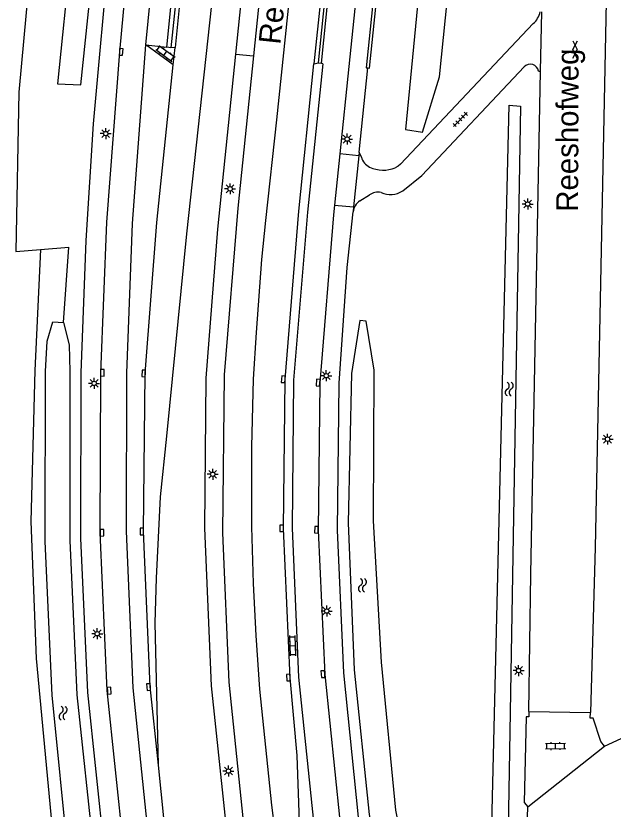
# Model space of a CAD drawing. Extents: x 125000 to 129004, y 397500 to 399008.
# Drawn here: x 127622.8 to 127690.9, y 398162.8 to 398253.1 of the extents above; entities that cross this region are included whole.
import ezdxf

# ---------------------------------------------------------------- set-up
doc = ezdxf.new("R2010")
doc.units = 0
for name, color, linetype in [('gg-afsc-muur', 7, 'Continuous'), ('gg-anno-openbare ruimte label', 7, 'Continuous'), ('gg-knt-verharding', 7, 'Continuous'), ('gg-knt-verharding nz', 7, 'Continuous'), ('gg-kntw-bovenkant insteek waterloop', 7, 'Continuous'), ('gt-grn-groengrens', 7, 'Continuous'), ('gt-grn-vlakafsluiter', 7, 'Continuous'), ('gt-symb-gesloten verharding', 7, 'Continuous'), ('gt-symb-klinker verharding', 7, 'Continuous'), ('gt-symb-kolk', 7, 'Continuous'), ('gt-symb-lichtmast', 7, 'Continuous'), ('gt-symb-tegel verharding', 7, 'Continuous'), ('gt-symb-watersymbool', 7, 'Continuous')]:
    doc.layers.add(name, color=color, linetype=linetype)

# ---------------------------------------------------------------- blocks, each defined once
blk = doc.blocks.new('gt0-LMAST')
at = {"layer": 'gt-symb-lichtmast'}
for p, q in [((-0.182, 0.173), (-0.447, 0.438)), ((-0.005, 0.246), (-0.005, 0.621)), ((0.172, 0.173), (0.437, 0.438)), ((-0.255, -0.004), (-0.63, -0.004)), ((-0.182, -0.181), (-0.447, -0.446)), ((-0.005, -0.254), (-0.005, -0.629)), ((0.437, -0.446), (0.172, -0.181)), ((0.245, -0.004), (0.62, -0.004))]:
    blk.add_line(p, q, dxfattribs=at)
blk.add_circle((-0.005, -0.004), 0.25, dxfattribs=at)
blk = doc.blocks.new('gt0-GESVH1')
at = {"layer": 'gt-symb-gesloten verharding'}
for p, q in [((-0.992, -0.261), (0.008, 0.239)), ((0.008, -0.261), (-0.992, 0.239)), ((0.008, 0.239), (1.008, -0.261)), ((1.008, 0.239), (0.008, -0.261))]:
    blk.add_line(p, q, dxfattribs=at)
blk = doc.blocks.new('gt0-WA')
at = {"layer": 'gt-symb-watersymbool'}
for centre, start, end in [((-0.323, 0.022), 28.07249, 151.92751), ((0.427, 0.422), 208.07248, 331.92751), ((-0.323, -0.428), 28.07249, 151.92751), ((0.427, -0.028), 208.07248, 331.92751)]:
    blk.add_arc(centre, 0.425, start, end, dxfattribs=at)
blk = doc.blocks.new('gt0-KL1')
at = {"layer": 'gt-symb-klinker verharding'}
for p, q in [((-1.15, 0.3), (1.15, 0.3)), ((-1, -0.3), (-1, 0.3)), ((-0.5, 0.3), (-0.5, 0.45)), ((0, -0.3), (0, 0.3)), ((0.5, 0.3), (0.5, 0.45)), ((1, -0.3), (1, 0.3)), ((-1.15, -0.3), (1.15, -0.3)), ((-0.5, -0.45), (-0.5, -0.3)), ((0.5, -0.45), (0.5, -0.3))]:
    blk.add_line(p, q, dxfattribs=at)
blk = doc.blocks.new('gt0-TEG1')
at = {"layer": 'gt-symb-tegel verharding'}
for p, q in [((-1.125, 0), (1.125, 0)), ((-0.9, -0.25), (-0.9, 0.25)), ((-0.45, -0.25), (-0.45, 0.25)), ((0, -0.25), (0, 0.25)), ((0.45, -0.25), (0.45, 0.25)), ((0.9, -0.25), (0.9, 0.25))]:
    blk.add_line(p, q, dxfattribs=at)
blk = doc.blocks.new('gt0-KOLK')
at = {"layer": 'gt-symb-kolk'}
blk.add_lwpolyline([(0, 0), (0.375, 0), (0.375, 0.4), (-0.375, 0.4), (-0.375, 0), (0, 0)], dxfattribs=at)

msp = doc.modelspace()

# ---------------------------------------------------------------- linework, layer by layer
at = {"layer": 'gg-afsc-muur'}
for p, q in [((127657.637, 398247.739), (127667.928, 398346.945)), ((127640.004, 398249.59), (127641.033, 398259.461)), ((127640.458, 398249.52), (127640.004, 398249.59)), ((127657.298, 398247.796), (127657.637, 398247.739)), ((127662.757, 398247.216), (127662.947, 398247.206))]:
    msp.add_line(p, q, dxfattribs=at)
for points in [[(127657.298, 398247.796), (127661.573, 398289.499), (127665.501, 398327.127), (127665.774, 398331.128), (127666.006, 398332.974), (127666.155, 398332.955), (127667.605, 398347.024)], [(127673.678, 398345.54), (127672.549, 398340.82), (127668.578, 398303.525), (127662.757, 398247.216)], [(127646.614, 398320.761), (127645.33, 398305.834), (127644.476, 398291.253), (127643.063, 398274.098), (127640.458, 398249.52)], [(127662.947, 398247.206), (127663.121, 398247.197), (127668.818, 398302.091)]]:
    msp.add_lwpolyline(points, dxfattribs=at)
at = {"layer": 'gg-knt-verharding'}
for p, q in [((127660.305, 398348.808), (127649.882, 398248.575)), ((127667.094, 398347.149), (127656.778, 398247.674)), ((127648.302, 398320.616), (127640.956, 398249.532)), ((127637.635, 398249.839), (127638.554, 398259.729)), ((127682.636, 398246.837), (127682.767, 398253.602)), ((127640.751, 398247.566), (127637.635, 398249.839)), ((127637.635, 398249.839), (127640.004, 398249.59)), ((127640.956, 398249.532), (127640.458, 398249.52)), ((127640.751, 398247.566), (127640.956, 398249.532)), ((127647.893, 398248.769), (127649.882, 398248.575)), ((127656.778, 398247.674), (127657.298, 398247.796)), ((127660.777, 398247.372), (127659.753, 398237.429)), ((127661.955, 398237.629), (127662.947, 398247.206)), ((127682.412, 398246.841), (127682.636, 398246.837)), ((127662.202, 398237.05), (127661.955, 398237.629)), ((127659.753, 398237.429), (127659.151, 398231.577)), ((127662.011, 398232.071), (127663.115, 398232.743)), ((127681.308, 398173.88), (127688.316, 398173.758)), ((127681.176, 398163.031), (127689.924, 398169.937)), ((127680.697, 398146.318), (127681.176, 398163.031))]:
    msp.add_line(p, q, dxfattribs=at)
for points in [[(127647.893, 398248.769), (127649.783, 398267.33), (127658.298, 398349.298)], [(127671.052, 398346.182), (127667.371, 398311.306), (127660.777, 398247.372)], [(127630.829, 398227.551), (127631.659, 398240.826), (127633.52, 398261.324), (127635.753, 398283.292), (127636.416, 398293.304)], [(127638.429, 398290.156), (127638.2, 398286.248), (127637.603, 398279.349), (127636.006, 398264.275), (127634.608, 398249.056), (127633.126, 398229.646), (127632.443, 398212.487), (127632.393, 398194.269), (127633.19, 398176.297), (127635.075, 398158.219), (127637.757, 398141.649), (127641.505, 398124.243)], [(127690.241, 398260.432), (127688.857, 398192.58), (127688.316, 398173.758)], [(127681.805, 398252.269), (127666.672, 398236.261), (127666.393, 398236.02), (127666.067, 398235.842)], [(127644.42, 398125.055), (127642.156, 398134.787), (127640.611, 398142.66), (127638.049, 398158.56), (127636.174, 398176.579), (127635.399, 398194.429), (127635.436, 398212.42), (127636.115, 398229.469), (127637.635, 398249.839)], [(127649.551, 398143.694), (127649.284, 398144.974), (127646.932, 398159.55), (127645.109, 398176.792), (127644.337, 398194.788), (127644.507, 398211.859), (127645.826, 398228.855), (127647.893, 398248.769)], [(127639.051, 398167.763), (127638.122, 398176.741), (127637.338, 398194.42), (127637.546, 398212.416), (127638.882, 398229.595), (127640.751, 398247.566)], [(127655.15, 398161.313), (127654.877, 398168.865), (127654.071, 398177.734), (127653.307, 398194.739), (127653.495, 398211.729), (127655.061, 398230.904), (127656.778, 398247.674)], [(127657.817, 398247.694), (127656.044, 398230.791), (127654.46, 398211.634), (127654.292, 398194.76), (127655.031, 398177.81), (127656.759, 398161.358)], [(127666.921, 398233.214), (127669.101, 398234.95), (127680.763, 398247.32)], [(127681.308, 398173.88), (127681.531, 398189.539), (127682.636, 398246.837)], [(127659.151, 398231.577), (127659.036, 398230.463), (127657.462, 398211.344), (127657.27, 398194.492), (127658.021, 398178.097), (127659.733, 398161.463), (127662.82, 398146.766), (127668.679, 398127.091)], [(127670.73, 398127.667), (127664.943, 398147.308), (127661.857, 398161.865), (127660.191, 398178.304), (127659.486, 398194.564), (127659.65, 398211.297), (127660.594, 398224.493), (127661.249, 398230.817)], [(127638.66, 398126.688), (127635.615, 398141.267), (127632.911, 398157.979), (127631.016, 398176.048), (127630.228, 398193.62), (127630.239, 398212.48), (127630.829, 398227.551)], [(127681.308, 398173.88), (127681.307, 398173.268), (127680.976, 398173.262), (127680.775, 398163.528), (127681.176, 398163.031)], [(127689.924, 398169.937), (127689.497, 398170.454), (127688.638, 398173.143), (127688.298, 398173.121), (127688.316, 398173.758)], [(127689.924, 398169.937), (127692.337, 398171.044), (127695.772, 398171.441)], [(127642.673, 398142.247), (127642.579, 398142.717), (127639.979, 398158.785), (127639.051, 398167.763)]]:
    msp.add_lwpolyline(points, dxfattribs=at)
for centre, radius, start, end in [((127680.129, 398254.139), 2.512, 311.87067, 347.7391), ((127681.469, 398246.673), 0.958, 10.12181, 137.48324), ((127663.876, 398237.487), 1.73, 194.63694, 245.0041), ((127664.691, 398239.094), 3.531, 244.03868, 292.94232), ((127664.089, 398231.442), 1.625, 77.44292, 126.79966), ((127665.523, 398235.231), 2.454, 243.86279, 304.71896), ((127663.191, 398230.495), 1.969, 126.83216, 170.59747)]:
    msp.add_arc(centre, radius, start, end, dxfattribs=at)
at = {"layer": 'gg-knt-verharding nz'}
for p, q in [((127661.955, 398237.629), (127661.909, 398237.188)), ((127661.909, 398237.188), (127659.753, 398237.429)), ((127661.909, 398237.188), (127661.307, 398231.371)), ((127659.151, 398231.577), (127661.307, 398231.371)), ((127661.307, 398231.371), (127661.249, 398230.817))]:
    msp.add_line(p, q, dxfattribs=at)
for points in [[(127639.051, 398167.763), (127638.681, 398183.987), (127638.824, 398189.09), (127639.299, 398198.362), (127640.026, 398205.238), (127642.31, 398228.328), (127646.009, 398262.5), (127647.951, 398281.493), (127649.754, 398298.464), (127655.07, 398350.087), (127655.371, 398352.148)], [(127663.904, 398350.056), (127663.418, 398346.209), (127662.649, 398338.687), (127662.023, 398332.296), (127660.546, 398318.423), (127659.145, 398304.617), (127652.538, 398241.285), (127651.255, 398229.829), (127650.829, 398225.387), (127650.194, 398217.051), (127649.851, 398211.746), (127649.666, 398204.045), (127649.674, 398194.919), (127649.872, 398188.487), (127650.172, 398182.546), (127650.57, 398176.445), (127651.935, 398163.198), (127652.634, 398157.888), (127653.958, 398148.85), (127654.81, 398144.801)], [(127649.882, 398248.575), (127648.094, 398231.246), (127646.567, 398212.262), (127646.346, 398194.243), (127647.096, 398177.213), (127648.843, 398160.307), (127651.388, 398144.478), (127651.468, 398144.098)]]:
    msp.add_lwpolyline(points, dxfattribs=at)
at = {"layer": 'gg-kntw-bovenkant insteek waterloop'}
for points in [[(127673.632, 398299.568), (127672.497, 398294.381), (127667.232, 398240.217), (127669.157, 398239.897), (127671.099, 398246.203), (127675.93, 398293.682), (127675.694, 398297.4)], [(127627.562, 398245.412), (127630.227, 398245.298), (127634.696, 398288.209), (127634.154, 398290.549), (127633.043, 398290.679), (127631.981, 398288.979), (127627.562, 398245.412)], [(127679.069, 398242.965), (127680.356, 398242.864), (127678.847, 398155.999), (127676.965, 398156.266), (127679.069, 398242.965)], [(127634.916, 398122.632), (127631.31, 398140.458), (127628.789, 398157.069), (127626.936, 398175.752), (127626.132, 398193.243), (127626.187, 398212.64), (127626.368, 398216.097), (127627.033, 398218.274), (127628.219, 398218.208)], [(127628.219, 398218.208), (127628.861, 398215.68), (127628.955, 398212.624), (127628.955, 398193.356), (127629.759, 398175.787), (127631.705, 398157.62), (127634.386, 398141.024), (127638.277, 398123.276)], [(127662.749, 398218.371), (127662.013, 398218.449), (127661.079, 398212.384), (127660.703, 398195.392), (127661.376, 398178.627), (127663.075, 398162.159), (127666.089, 398148.106), (127671.144, 398131.987), (127673.39, 398132.51), (127668.978, 398148.749), (127666.146, 398162.645), (127664.483, 398179.515), (127663.58, 398195.622), (127663.647, 398212.791), (127662.749, 398218.371)]]:
    msp.add_lwpolyline(points, dxfattribs=at)
at = {"layer": 'gt-grn-groengrens'}
for p in [(127625.599, 398226.517), (127628.219, 398218.208)]:
    msp.add_line(p, (127628.855, 398226.786), dxfattribs=at)
for points in [[(127634.484, 398360.204), (127630.974, 398354.939), (127628.008, 398333.367), (127623.766, 398303.383), (127627.822, 398295.225), (127623.157, 398244.435), (127622.799, 398226.286), (127625.599, 398226.517)], [(127625.599, 398226.517), (127624.961, 398212.743), (127624.516, 398195.527), (127625.11, 398179.943), (127627.336, 398156.494), (127632.68, 398126.03)]]:
    msp.add_lwpolyline(points, dxfattribs=at)
at = {"layer": 'gt-grn-vlakafsluiter'}
msp.add_line((127657.817, 398247.694), (127657.637, 398247.739), dxfattribs=at)

# ---------------------------------------------------------------- block references
at = {"layer": 'gt-symb-gesloten verharding', "rotation": 88.8542371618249}
msp.add_blockref('gt0-GESVH1', (127686.55, 398249.292), dxfattribs=at)
at = {"layer": 'gt-symb-klinker verharding'}
for p, rotation in [((127639.851, 398248.868), -36.01052540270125), ((127654.346, 398181.389), -88.50915510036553), ((127684.35, 398169.943), 0.8593722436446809)]:
    msp.add_blockref('gt0-KL1', p, dxfattribs=dict(at, rotation=rotation))
at = {"layer": 'gt-symb-kolk'}
for p, rotation in [((127634.608, 398249.056), -94.35915162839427), ((127632.458, 398212.49), -90.51564809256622), ((127637.577, 398212.4), 87.0203262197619), ((127653.495, 398211.729), 85.35527839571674), ((127657.462, 398211.344), 85.29819168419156), ((127653.307, 398194.759), 90.0645585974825), ((127632.422, 398194.257), -89.36977184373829), ((127637.362, 398194.406), 90.80208851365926), ((127657.271, 398194.594), 88.55539994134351), ((127654.07, 398177.757), 92.9224484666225), ((127658.018, 398178.152), 93.48824439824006), ((127638.135, 398176.681), 94.53052056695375), ((127633.239, 398176.245), -85.98782884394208)]:
    msp.add_blockref('gt0-KOLK', p, dxfattribs=dict(at, rotation=rotation))
at = {"layer": 'gt-symb-lichtmast'}
for p in [(127633.059, 398239.731), (127660.584, 398239.105), (127647.233, 398233.443), (127681.17, 398231.703), (127658.206, 398212.144), (127631.732, 398211.269), (127690.277, 398204.92), (127645.256, 398200.917), (127658.25, 398185.335), (127632.081, 398182.743), (127680.137, 398178.557), (127647.05, 398167.102)]:
    msp.add_blockref('gt0-LMAST', p, dxfattribs=at)
at = {"layer": 'gt-symb-tegel verharding', "rotation": 45.405196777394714}
msp.add_blockref('gt0-TEG1', (127673.483, 398241.343), dxfattribs=at)
at = {"layer": 'gt-symb-watersymbool'}
for p, rotation in [((127679.059, 398210.67), -90.9739344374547), ((127662.331, 398188.315), -90.97393443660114), ((127628.194, 398173.742), -90.97393443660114)]:
    msp.add_blockref('gt0-WA', p, dxfattribs=dict(at, rotation=rotation))

# ---------------------------------------------------------------- texts
at = {"layer": 'gg-anno-openbare ruimte label'}
for rotation, p in [(84, (127652.955, 398249.819)), (89.8, (127686.913, 398230.832))]:
    msp.add_text('Reeshofweg', height=2.5, rotation=rotation, dxfattribs=at).set_placement(p)

doc.saveas('drawing.dxf')
